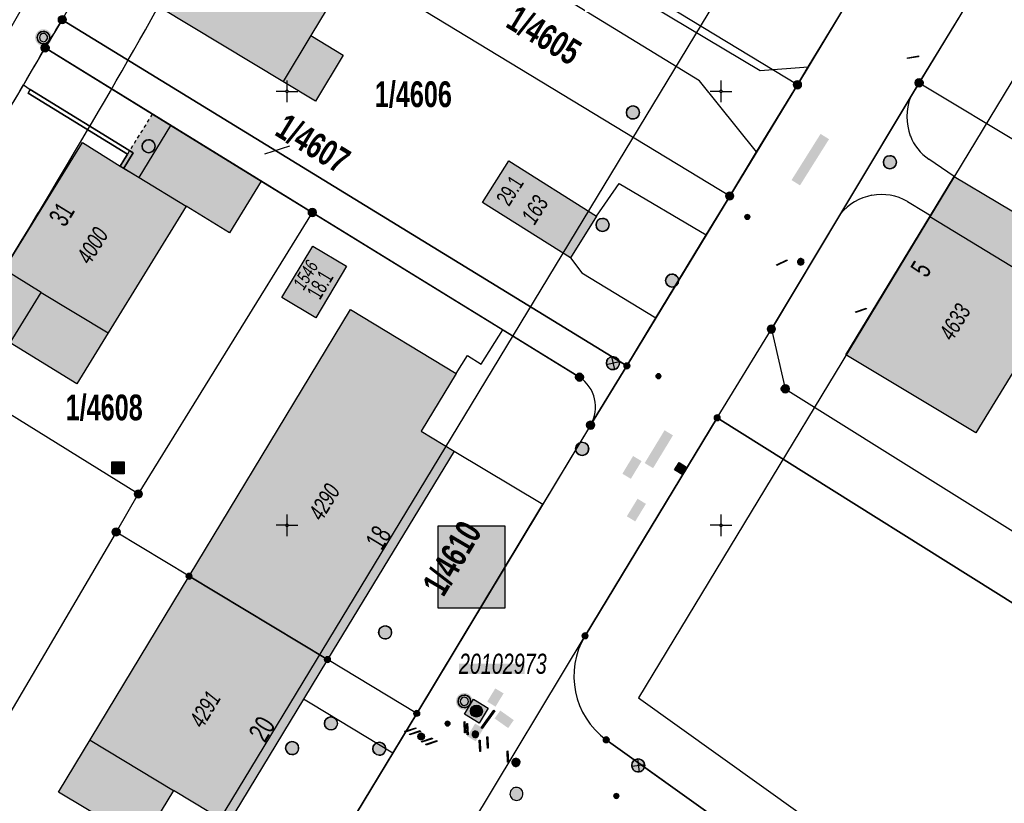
# Model space of a CAD drawing. Header units: metres. Extents: x 2695560 to 2696939, y 1260491 to 1262050.
# Tile 850 of 1005: x 2696136 to 2696192, y 1261609 to 1261654. Entities that reach past the tile are written whole.
import ezdxf

# ---------------------------------------------------------------- set-up
doc = ezdxf.new("R2010")
doc.units = ezdxf.units.M
doc.linetypes.add('AUSGEZOGEN', pattern=[0])
doc.linetypes.add('VERDECKT2_S2', pattern=[0.36, 0.2, -0.16])
for name, color, linetype in [('XR$1$AV_Flächen (EO)', 7, 'AUSGEZOGEN'), ('XR$1$AV_Gebäudeflächen (BB)', 7, 'AUSGEZOGEN'), ('XR$1$AV_Gebäudeflächen (EO)', 7, 'AUSGEZOGEN'), ('XR$1$AV_Grenzpunkte', 7, 'AUSGEZOGEN'), ('XR$1$AV_Grundstück-Nr.', 7, 'AUSGEZOGEN'), ('XR$1$AV_Haus-Nr.', 7, 'AUSGEZOGEN'), ('XR$1$AV_Hinweislinien', 7, 'AUSGEZOGEN'), ('XR$1$AV_Koordinatennetzpunkte', 7, 'AUSGEZOGEN'), ('XR$1$AV_Lagefixpunkt-Nr.', 7, 'AUSGEZOGEN'), ('XR$1$AV_Lagefixpunkte', 7, 'AUSGEZOGEN'), ('XR$1$AV_Linien (BB)', 7, 'AUSGEZOGEN'), ('XR$1$AV_Linien (EO)', 7, 'AUSGEZOGEN'), ('XR$1$AV_Versicherung-Nr.', 7, 'AUSGEZOGEN'), ('XR$1$AW_LK_Einlaufschacht alt', 24, 'AUSGEZOGEN'), ('XR$1$AW_LK_Schachtdeckel', 24, 'AUSGEZOGEN'), ('XR$1$AW_LK_Zwischenpunkt', 24, 'AUSGEZOGEN'), ('XR$1$EW_LK_Knoten', 1, 'AUSGEZOGEN'), ('XR$1$GA_LK_Absperrarmatur', 32, 'AUSGEZOGEN'), ('XR$1$GA_LK_Rohrleitungsteil', 32, 'AUSGEZOGEN'), ('XR$1$Liegenschaftsgrenzen', 7, 'AUSGEZOGEN'), ('XR$1$PFAV', 255, 'AUSGEZOGEN'), ('XR$1$PFAW', 255, 'AUSGEZOGEN'), ('XR$1$PFEW', 255, 'AUSGEZOGEN'), ('XR$1$PFGA', 255, 'AUSGEZOGEN'), ('XR$1$PFWA', 255, 'AUSGEZOGEN'), ('XR$1$PFWFM', 255, 'AUSGEZOGEN'), ('XR$1$RAEW', 8, 'AUSGEZOGEN'), ('XR$1$RP_Abstandslinie', 7, 'AUSGEZOGEN'), ('XR$1$TV_LK_KNOTEN', 92, 'AUSGEZOGEN'), ('XR$1$WA_LK_Absperrarmatur', 171, 'AUSGEZOGEN'), ('XR$1$WA_LK_Hydrant', 171, 'AUSGEZOGEN'), ('XR$1$WA_LK_Rohrleitungsteil', 171, 'AUSGEZOGEN')]:
    doc.layers.add(name, color=color, linetype=linetype)
doc.styles.add('ARIAL', font='arial.ttf')

# ---------------------------------------------------------------- blocks, each defined once
blk = doc.blocks.new('COMPLEXOBJECT_62')
at = {"layer": 'XR$1$AV_Linien (BB)', "color": 7, "linetype": 'AUSGEZOGEN', "transparency": 33554687}
blk.add_lwpolyline([(6185.75, 11643.651), (6186.762, 11643.043), (6187.074, 11642.854)], dxfattribs=at)
for centre, radius, start, end in [((6184.234, 11641.019), 3.039, 100.2355, 140.5374), ((6184.232, 11641.019), 3.038, 60.0372, 100.2076)]:
    blk.add_arc(centre, radius, start, end, dxfattribs=at)
blk = doc.blocks.new('COMPLEXOBJECT_293')
at = {"layer": 'XR$1$AV_Linien (BB)', "color": 7, "linetype": 'AUSGEZOGEN', "transparency": 33554687}
blk.add_line((6162.426, 11636.257), (6166.85, 11633.53), dxfattribs=at)
blk.add_arc((6165.724, 11631.815), 2.052, 329.3845, 56.726, dxfattribs=at)
blk = doc.blocks.new('COMPLEXOBJECT_295')
at = {"layer": 'XR$1$AV_Linien (BB)', "color": 7, "linetype": 'AUSGEZOGEN', "transparency": 33554687}
blk.add_line((6188.433, 11645.091), (6186.965, 11646.087), dxfattribs=at)
for centre, radius, start, end in [((6188.84, 11648.54), 3.135, 159.0636, 200.6273), ((6188.645, 11648.497), 2.937, 201.188, 235.119)]:
    blk.add_arc(centre, radius, start, end, dxfattribs=at)
blk = doc.blocks.new('COMPLEXOBJECT_297')
at = {"layer": 'XR$1$AV_Linien (BB)', "color": 7, "linetype": 'AUSGEZOGEN', "transparency": 33554687}
for centre, radius, start, end in [((5792.46, 11848.139), 395.467, 332.24281, 333.33271), ((5788.841, 11852.063), 400.501, 331.08066, 331.9871), ((5817.168, 11832.618), 366.318, 330.84009, 331.6003)]:
    blk.add_arc(centre, radius, start, end, dxfattribs=at)
blk = doc.blocks.new('COMPLEXOBJECT_319')
at = {"layer": 'XR$1$AV_Linien (BB)', "color": 7, "linetype": 'AUSGEZOGEN', "transparency": 33554687}
for centre, radius, start, end in [((5797.246, 11847.549), 390.946, 328.85174, 329.71045), ((5800.881, 11846.143), 387.108, 327.16954, 328.75151), ((5784.352, 11853.251), 404.862, 327.25053, 327.59247)]:
    blk.add_arc(centre, radius, start, end, dxfattribs=at)
blk = doc.blocks.new('COMPLEXOBJECT_379')
at = {"layer": 'XR$1$AV_Linien (BB)', "color": 7, "linetype": 'AUSGEZOGEN', "transparency": 33554687}
blk.add_line((6108.583, 11624.613), (6108.66, 11624.72), dxfattribs=at)
for centre, radius, start, end in [((6185.872, 11652.314), 51.917, 149.1073, 153.6718), ((5802.087, 11845.089), 377.564, 331.59987, 333.28256), ((5795.525, 11850.966), 386.137, 330.74466, 331.29593), ((5804.95, 11842.22), 373.652, 329.65172, 331.20852), ((5807.713, 11845.274), 372.832, 328.31969, 329.0321), ((5804.21, 11843.212), 374.748, 326.60356, 328.86924), ((5801.045, 11846.92), 379.434, 325.42912, 326.39911), ((5803.387, 11843.102), 375.343, 324.42133, 325.70617)]:
    blk.add_arc(centre, radius, start, end, dxfattribs=at)
blk = doc.blocks.new('COMPLEXOBJECT_563')
at = {"layer": 'XR$1$AV_Linien (BB)', "color": 7, "linetype": 'AUSGEZOGEN', "transparency": 33554687}
blk.add_arc((5836.612, 11823.279), 342.446, 323.84843, 330.57121, dxfattribs=at)
blk = doc.blocks.new('COMPLEXOBJECT_709')
at = {"layer": 'XR$1$AV_Linien (BB)', "color": 7, "linetype": 'AUSGEZOGEN', "transparency": 33554687}
blk.add_line((6184.598, 11601.041), (6168.39, 11612.64), dxfattribs=at)
blk.add_arc((6171.081, 11616.307), 4.549, 149.2977, 233.7266, dxfattribs=at)
blk = doc.blocks.new('COMPLEXOBJECT_1182')
at = {"layer": 'XR$1$Liegenschaftsgrenzen', "color": 7, "linetype": 'AUSGEZOGEN', "transparency": 33554687}
for centre, radius, start, end in [((5788.841, 11852.063), 400.501, 331.08066, 331.9871), ((5817.168, 11832.618), 366.318, 330.84009, 331.6003)]:
    blk.add_arc(centre, radius, start, end, dxfattribs=at)
blk = doc.blocks.new('COMPLEXOBJECT_1183')
at = {"layer": 'XR$1$Liegenschaftsgrenzen', "color": 7, "linetype": 'AUSGEZOGEN', "transparency": 33554687}
blk.add_line((6166.85, 11633.53), (6151.46, 11643.02), dxfattribs=at)
blk.add_arc((6165.724, 11631.815), 2.052, 329.3845, 56.726, dxfattribs=at)
blk = doc.blocks.new('COMPLEXOBJECT_1184')
at = {"layer": 'XR$1$Liegenschaftsgrenzen', "color": 7, "linetype": 'AUSGEZOGEN', "transparency": 33554687}
for centre, radius, start, end in [((5800.787, 11845.662), 386.94, 328.81954, 330.05427), ((5800.881, 11846.143), 387.108, 327.16954, 328.75151)]:
    blk.add_arc(centre, radius, start, end, dxfattribs=at)
blk = doc.blocks.new('COMPLEXOBJECT_1195')
at = {"layer": 'XR$1$Liegenschaftsgrenzen', "color": 7, "linetype": 'AUSGEZOGEN', "transparency": 33554687}
blk.add_lwpolyline([(6168.39, 11612.64), (6198.35, 11591.2), (6225.281, 11571.95)], dxfattribs=at)
blk.add_arc((6171.081, 11616.307), 4.549, 149.2977, 233.7266, dxfattribs=at)
blk = doc.blocks.new('BWAV1')
at = {"layer": 'XR$1$PFAV', "transparency": 33554687}
blk.add_hatch(color=7, dxfattribs=at).paths.add_polyline_path([(0.67, 0), (0.656, 0.135), (0.616, 0.264), (0.55, 0.383), (0.462, 0.486), (0.354, 0.569), (0.233, 0.628), (0.101, 0.662), (-0.034, 0.669), (-0.168, 0.649), (-0.295, 0.602), (-0.41, 0.53), (-0.508, 0.436), (-0.586, 0.325), (-0.639, 0.201), (-0.667, 0.068), (-0.667, -0.068), (-0.639, -0.201), (-0.586, -0.325), (-0.508, -0.436), (-0.41, -0.53), (-0.295, -0.602), (-0.168, -0.649), (-0.034, -0.669), (0.101, -0.662), (0.233, -0.628), (0.354, -0.569), (0.462, -0.486), (0.55, -0.383), (0.616, -0.264), (0.656, -0.135)])
at = {"color": 7, "transparency": 33554687}
for radius, start, end in [(0.5, 91.19481, 268.80519), (0.326, 91.19481, 268.80519), (0.5, 268.80519, 91.19481), (0.326, 268.80519, 91.19481)]:
    blk.add_arc((0, 0), radius, start, end, dxfattribs=at)
at = {"layer": 'XR$1$PFAV', "transparency": 33554687}
blk.add_circle((0, 0), 0.5, dxfattribs=at)
blk = doc.blocks.new('BAV15')
at = {"layer": 'XR$1$PFAV', "transparency": 33554687}
blk.add_hatch(color=7, dxfattribs=at).paths.add_polyline_path([(0.5, 0), (0.49, 0.1), (0.46, 0.2), (0.41, 0.29), (0.34, 0.36), (0.26, 0.42), (0.17, 0.47), (0.08, 0.49), (-0.03, 0.5), (-0.13, 0.48), (-0.22, 0.45), (-0.31, 0.4), (-0.38, 0.33), (-0.44, 0.24), (-0.48, 0.15), (-0.5, 0.05), (-0.5, -0.05), (-0.48, -0.15), (-0.44, -0.24), (-0.38, -0.33), (-0.31, -0.4), (-0.22, -0.45), (-0.13, -0.48), (-0.03, -0.5), (0.08, -0.49), (0.17, -0.47), (0.26, -0.42), (0.34, -0.36), (0.41, -0.29), (0.46, -0.2), (0.49, -0.1)])
at = {"color": 7, "transparency": 33554687}
for start, end in [(90, 270), (270, 90)]:
    blk.add_arc((0, 0), 0.5, start, end, dxfattribs=at)
at = {"layer": 'XR$1$PFAV', "transparency": 33554687}
blk.add_circle((0, 0), 0.5, dxfattribs=at)
blk = doc.blocks.new('BAV2041')
at = {"color": 7, "transparency": 33554687}
for p, q in [((0, 0.5), (0, 0.05)), ((-0.05, 0), (-0.5, 0)), ((0.05, 0), (0.5, 0)), ((0, -0.05), (0, -0.5))]:
    blk.add_line(p, q, dxfattribs=at)
blk.add_circle((0, 0), 0.05, dxfattribs=at)
for start, end in [(90, 270), (270, 90)]:
    blk.add_arc((0, 0), 0.05, start, end, dxfattribs=at)
blk = doc.blocks.new('COMPLEXOBJECT_1448')
at = {"layer": 'XR$1$RP_Abstandslinie', "color": 7, "linetype": 'AUSGEZOGEN', "transparency": 33554687}
blk.add_lwpolyline([(6055.28, 11545.26), (6088.03, 11519.72), (6093.24, 11520.65), (6115.19, 11556.9), (6139, 11596.26), (6160.24, 11631.33), (6176.29, 11657.85), (6191.31, 11682.66), (6188.98, 11688.6)], dxfattribs=at)
for centre, radius, start, end in [((5803.539, 11844.254), 388.357, 328.78716, 331.99143), ((5803.545, 11844.044), 388.243, 324.29479, 328.8131)]:
    blk.add_arc(centre, radius, start, end, dxfattribs=at)
blk = doc.blocks.new('BAW2089')
at = {"layer": 'XR$1$PFAW', "transparency": 33554687}
blk.add_hatch(color=7, dxfattribs=at).paths.add_polyline_path([(-0.5, 0.5), (-0.5, -0.5), (0.5, -0.5), (0.5, 0.5)])
at = {"transparency": 33554687}
blk.add_lwpolyline([(-0.5, 0.5), (0.5, 0.5), (0.5, -0.5), (-0.5, -0.5), (-0.5, 0.5)], close=True, dxfattribs=at)
at = {"layer": 'XR$1$PFAW', "transparency": 33554687}
blk.add_lwpolyline([(-0.5, 0.5), (0.5, 0.5), (0.5, -0.5), (-0.5, -0.5), (-0.5, 0.5)], close=True, dxfattribs=at)
blk = doc.blocks.new('BAW2092')
at = {"true_color": 0x000000, "transparency": 33554687}
blk.add_hatch(color=18, dxfattribs=at).paths.add_polyline_path([(-0.03, 0.5), (-0.03, -0.5), (0.03, -0.5), (0.03, 0.5)])
at = {"transparency": 33554687}
blk.add_lwpolyline([(-0.03, 0.5), (0.03, 0.5), (0.03, -0.5), (-0.03, -0.5), (-0.03, 0.5)], close=True, dxfattribs=at)
blk = doc.blocks.new('BAW2087')
at = {"lineweight": 25, "true_color": 0x000000, "transparency": 33554687}
h = blk.add_hatch(color=18, dxfattribs=at)
h.paths.add_polyline_path([(-0.5, 0.5), (-0.5, -0.5), (0.5, -0.5), (0.5, 0.5)])
h.paths.add_polyline_path([(0.337, -0.069), (0.316, -0.136), (0.282, -0.196), (0.237, -0.249), (0.182, -0.292), (0.119, -0.322), (0.052, -0.34), (-0.017, -0.343), (-0.086, -0.333), (-0.151, -0.309), (-0.21, -0.272), (-0.261, -0.224), (-0.301, -0.167), (-0.328, -0.103), (-0.342, -0.035), (-0.342, 0.035), (-0.328, 0.103), (-0.301, 0.167), (-0.261, 0.224), (-0.21, 0.272), (-0.151, 0.309), (-0.086, 0.333), (-0.017, 0.343), (0.052, 0.34), (0.119, 0.322), (0.182, 0.292), (0.237, 0.249), (0.282, 0.196), (0.316, 0.136), (0.337, 0.069), (0.344, 0)], flags=16)
at = {"layer": 'XR$1$PFAW', "lineweight": 25, "transparency": 33554687}
blk.add_hatch(color=7, dxfattribs=at).paths.add_polyline_path([(0.344, 0), (0.337, 0.069), (0.316, 0.136), (0.282, 0.196), (0.237, 0.249), (0.182, 0.292), (0.119, 0.322), (0.052, 0.34), (-0.017, 0.343), (-0.086, 0.333), (-0.151, 0.309), (-0.21, 0.272), (-0.261, 0.224), (-0.301, 0.167), (-0.328, 0.103), (-0.342, 0.035), (-0.342, -0.035), (-0.328, -0.103), (-0.301, -0.167), (-0.261, -0.224), (-0.21, -0.272), (-0.151, -0.309), (-0.086, -0.333), (-0.017, -0.343), (0.052, -0.34), (0.119, -0.322), (0.182, -0.292), (0.237, -0.249), (0.282, -0.196), (0.316, -0.136), (0.337, -0.069)])
at = {"lineweight": 25, "transparency": 33554687}
for p, q in [((-0.5, 0.5, 0.993), (0.5, 0.5, 0.993)), ((-0.5, -0.5, 0.993), (-0.5, 0.5, 0.993)), ((0.5, 0.5, 0.993), (0.5, -0.5, 0.993)), ((0.5, -0.5, 0.993), (-0.5, -0.5, 0.993))]:
    blk.add_line(p, q, dxfattribs=at)
blk.add_circle((0, 0), 0.344, dxfattribs=at)
at = {"layer": 'XR$1$PFAW', "lineweight": 25, "transparency": 33554687}
blk.add_line((-0.5, 0.5), (0.5, 0.5), dxfattribs=at)
at = {"layer": 'XR$1$PFAW', "color": 31, "lineweight": 25, "transparency": 33554687}
for p, q in [((-0.5, -0.5), (-0.5, 0.5)), ((0.5, 0.5), (0.5, -0.5)), ((0.5, -0.5), (-0.5, -0.5))]:
    blk.add_line(p, q, dxfattribs=at)
at = {"layer": 'XR$1$PFAW', "lineweight": 25, "transparency": 33554687}
blk.add_circle((0, 0), 0.344, dxfattribs=at)
blk = doc.blocks.new('BAW2082')
at = {"layer": 'XR$1$PFAW', "transparency": 33554687}
blk.add_hatch(color=7, dxfattribs=at).paths.add_polyline_path([(0.509, -0.003), (0.499, 0.098), (0.469, 0.194), (0.42, 0.283), (0.354, 0.359), (0.274, 0.421), (0.183, 0.466), (0.085, 0.491), (-0.016, 0.496), (-0.116, 0.481), (-0.211, 0.446), (-0.297, 0.392), (-0.37, 0.323), (-0.428, 0.24), (-0.468, 0.147), (-0.488, 0.047), (-0.488, -0.054), (-0.468, -0.153), (-0.428, -0.246), (-0.37, -0.329), (-0.297, -0.398), (-0.211, -0.452), (-0.116, -0.487), (-0.016, -0.502), (0.085, -0.497), (0.183, -0.472), (0.274, -0.427), (0.354, -0.366), (0.42, -0.289), (0.469, -0.2), (0.499, -0.104)])
at = {"transparency": 33554687}
for start, end in [(91.19481, 268.80519), (268.80519, 91.19481)]:
    blk.add_arc((0.01, 0), 0.5, start, end, dxfattribs=at)
at = {"layer": 'XR$1$PFAW', "transparency": 33554687}
blk.add_circle((0.009, -0.003), 0.5, dxfattribs=at)
blk = doc.blocks.new('BAW2088')
at = {"layer": 'XR$1$PFAW', "transparency": 33554687}
blk.add_hatch(color=253, dxfattribs=at).paths.add_polyline_path([(0.51, 0), (0.5, 0.101), (0.47, 0.197), (0.421, 0.286), (0.355, 0.362), (0.275, 0.424), (0.184, 0.469), (0.086, 0.494), (-0.015, 0.499), (-0.115, 0.484), (-0.21, 0.449), (-0.296, 0.395), (-0.369, 0.326), (-0.427, 0.243), (-0.467, 0.15), (-0.487, 0.051), (-0.487, -0.051), (-0.467, -0.15), (-0.427, -0.243), (-0.369, -0.326), (-0.296, -0.395), (-0.21, -0.449), (-0.115, -0.484), (-0.015, -0.499), (0.086, -0.494), (0.184, -0.469), (0.275, -0.424), (0.355, -0.362), (0.421, -0.286), (0.47, -0.197), (0.5, -0.101)])
at = {"transparency": 33554687}
for start, end in [(91.19481, 268.80519), (268.80519, 91.19481)]:
    blk.add_arc((0.01, 0), 0.5, start, end, dxfattribs=at)
at = {"layer": 'XR$1$PFAW', "transparency": 33554687}
blk.add_circle((0.01, 0), 0.5, dxfattribs=at)
blk = doc.blocks.new('BWA2013')
at = {"true_color": 0x000000, "transparency": 33554687}
blk.add_hatch(color=18, dxfattribs=at).paths.add_polyline_path([(-0.291, -0.409), (0.352, 0.357), (0.291, 0.409), (-0.352, -0.357)])
at = {"transparency": 33554687}
blk.add_lwpolyline([(-0.291, -0.409), (-0.352, -0.357), (0.291, 0.409), (0.352, 0.357), (-0.291, -0.409)], close=True, dxfattribs=at)
blk = doc.blocks.new('BWA957')
at = {"true_color": 0x000000, "transparency": 33554687}
blk.add_hatch(color=18, dxfattribs=at).paths.add_polyline_path([(0.5, 0), (0.49, 0.101), (0.459, 0.197), (0.41, 0.286), (0.344, 0.362), (0.264, 0.424), (0.174, 0.469), (0.076, 0.494), (-0.025, 0.499), (-0.125, 0.484), (-0.22, 0.449), (-0.306, 0.395), (-0.379, 0.326), (-0.437, 0.243), (-0.477, 0.15), (-0.497, 0.051), (-0.497, -0.051), (-0.477, -0.15), (-0.437, -0.243), (-0.379, -0.326), (-0.306, -0.395), (-0.22, -0.449), (-0.125, -0.484), (-0.025, -0.499), (0.076, -0.494), (0.174, -0.469), (0.264, -0.424), (0.344, -0.362), (0.41, -0.286), (0.459, -0.197), (0.49, -0.101)])
at = {"transparency": 33554687}
for start, end in [(90, 180), (180, 270), (0, 90), (270, 0)]:
    blk.add_arc((0, 0), 0.5, start, end, dxfattribs=at)
blk = doc.blocks.new('BWA965')
at = {"layer": 'XR$1$PFWA', "transparency": 33554687}
blk.add_hatch(color=7, dxfattribs=at).paths.add_polyline_path([(0, 0.5), (-0.05, 0.5), (-0.1, 0.49), (-0.15, 0.48), (-0.2, 0.46), (-0.24, 0.44), (-0.29, 0.41), (-0.33, 0.38), (-0.36, 0.34), (-0.4, 0.31), (-0.42, 0.26), (-0.45, 0.22), (-0.47, 0.17), (-0.48, 0.13), (-0.49, 0.08), (-0.5, 0.03), (-0.5, -0.03), (-0.49, -0.08), (-0.48, -0.13), (-0.47, -0.17), (-0.45, -0.22), (-0.42, -0.26), (-0.4, -0.31), (-0.36, -0.34), (-0.33, -0.38), (-0.29, -0.41), (-0.24, -0.44), (-0.2, -0.46), (-0.15, -0.48), (-0.1, -0.49), (-0.05, -0.5), (0, -0.5), (0.05, -0.5), (0.1, -0.49), (0.15, -0.48), (0.2, -0.46), (0.24, -0.44), (0.29, -0.41), (0.33, -0.38), (0.36, -0.34), (0.4, -0.31), (0.42, -0.26), (0.45, -0.22), (0.47, -0.17), (0.48, -0.13), (0.49, -0.08), (0.5, -0.03), (0.5, 0.03), (0.49, 0.08), (0.48, 0.13), (0.47, 0.17), (0.45, 0.22), (0.42, 0.26), (0.4, 0.31), (0.36, 0.34), (0.33, 0.38), (0.29, 0.41), (0.24, 0.44), (0.2, 0.46), (0.15, 0.48), (0.1, 0.49), (0.05, 0.5)])
at = {"transparency": 33554687}
blk.add_line((0, 0.5), (0, -0.5), dxfattribs=at)
for start, end in [(90, 270), (270, 90)]:
    blk.add_arc((0, 0), 0.5, start, end, dxfattribs=at)
blk = doc.blocks.new('BGA2013')
at = {"transparency": 33554687}
blk.add_hatch(color=36, dxfattribs=at).paths.add_polyline_path([(-0.291, -0.409), (0.352, 0.357), (0.291, 0.409), (-0.352, -0.357)])
at = {"color": 32, "transparency": 33554687}
blk.add_lwpolyline([(-0.291, -0.409), (-0.352, -0.357), (0.291, 0.409), (0.352, 0.357), (-0.291, -0.409)], close=True, dxfattribs=at)
blk = doc.blocks.new('BGA965')
at = {"layer": 'XR$1$PFGA', "transparency": 33554687}
blk.add_hatch(color=7, dxfattribs=at).paths.add_polyline_path([(0.5, 0), (0.49, 0.1), (0.46, 0.2), (0.41, 0.29), (0.34, 0.36), (0.26, 0.42), (0.17, 0.47), (0.08, 0.49), (-0.03, 0.5), (-0.13, 0.48), (-0.22, 0.45), (-0.31, 0.4), (-0.38, 0.33), (-0.44, 0.24), (-0.48, 0.15), (-0.5, 0.05), (-0.5, -0.05), (-0.48, -0.15), (-0.44, -0.24), (-0.38, -0.33), (-0.31, -0.4), (-0.22, -0.45), (-0.13, -0.48), (-0.03, -0.5), (0.08, -0.49), (0.17, -0.47), (0.26, -0.42), (0.34, -0.36), (0.41, -0.29), (0.46, -0.2), (0.49, -0.1)])
at = {"color": 32, "transparency": 33554687}
blk.add_line((0, 0.5), (0, -0.5), dxfattribs=at)
for start, end in [(90, 270), (270, 90)]:
    blk.add_arc((0, 0), 0.5, start, end, dxfattribs=at)
at = {"layer": 'XR$1$PFGA', "transparency": 33554687}
blk.add_circle((0, 0), 0.5, dxfattribs=at)
blk = doc.blocks.new('BEWLP2549_S')
at = {"layer": 'XR$1$PFEW', "transparency": 33554687}
blk.add_hatch(color=7, dxfattribs=at).paths.add_polyline_path([(0.5, 0), (0.49, 0.101), (0.459, 0.197), (0.41, 0.286), (0.344, 0.362), (0.264, 0.424), (0.174, 0.469), (0.076, 0.494), (-0.025, 0.499), (-0.125, 0.484), (-0.22, 0.449), (-0.306, 0.395), (-0.379, 0.326), (-0.437, 0.243), (-0.477, 0.15), (-0.497, 0.051), (-0.497, -0.051), (-0.477, -0.15), (-0.437, -0.243), (-0.379, -0.326), (-0.306, -0.395), (-0.22, -0.449), (-0.125, -0.484), (-0.025, -0.499), (0.076, -0.494), (0.174, -0.469), (0.264, -0.424), (0.344, -0.362), (0.41, -0.286), (0.459, -0.197), (0.49, -0.101)])
at = {"color": 1, "transparency": 33554687}
for p, q in [((0.354, -0.354), (-0.354, 0.354)), ((-0.354, -0.354), (0.354, 0.354))]:
    blk.add_line(p, q, dxfattribs=at)
for start, end in [(91.38095, 268.61905), (268.61905, 91.38095)]:
    blk.add_arc((0, 0), 0.5, start, end, dxfattribs=at)
at = {"layer": 'XR$1$PFEW', "transparency": 33554687}
blk.add_circle((0, 0), 0.5, dxfattribs=at)
blk = doc.blocks.new('BEW957')
at = {"layer": 'XR$1$RAEW', "transparency": 33554687}
blk.add_hatch(color=1, dxfattribs=at).paths.add_polyline_path([(-0.5, 0), (-0.5, -0.05), (-0.49, -0.1), (-0.48, -0.15), (-0.46, -0.2), (-0.44, -0.24), (-0.41, -0.29), (-0.38, -0.33), (-0.34, -0.36), (-0.31, -0.4), (-0.26, -0.42), (-0.22, -0.45), (-0.17, -0.47), (-0.13, -0.48), (-0.08, -0.49), (-0.03, -0.5), (0.03, -0.5), (0.08, -0.49), (0.13, -0.48), (0.17, -0.47), (0.22, -0.45), (0.26, -0.42), (0.31, -0.4), (0.34, -0.36), (0.38, -0.33), (0.41, -0.29), (0.44, -0.24), (0.46, -0.2), (0.48, -0.15), (0.49, -0.1), (0.5, -0.05), (0.5, 0), (0.5, 0.05), (0.49, 0.1), (0.48, 0.15), (0.46, 0.2), (0.44, 0.24), (0.41, 0.29), (0.38, 0.33), (0.34, 0.36), (0.31, 0.4), (0.26, 0.42), (0.22, 0.45), (0.17, 0.47), (0.13, 0.48), (0.08, 0.49), (0.03, 0.5), (-0.03, 0.5), (-0.08, 0.49), (-0.13, 0.48), (-0.17, 0.47), (-0.22, 0.45), (-0.26, 0.42), (-0.31, 0.4), (-0.34, 0.36), (-0.38, 0.33), (-0.41, 0.29), (-0.44, 0.24), (-0.46, 0.2), (-0.48, 0.15), (-0.49, 0.1), (-0.5, 0.05)])
at = {"color": 1, "transparency": 33554687}
for start, end in [(90, 180), (180, 270), (0, 90), (270, 0)]:
    blk.add_arc((0, 0), 0.5, start, end, dxfattribs=at)
at = {"layer": 'XR$1$RAEW', "color": 1, "transparency": 33554687}
blk.add_circle((0, 0), 0.5, dxfattribs=at)
blk = doc.blocks.new('BTV1')
at = {"layer": 'XR$1$PFWFM', "transparency": 33554687}
blk.add_hatch(color=7, dxfattribs=at).paths.add_polyline_path([(-0.5, 0.5), (-0.5, -0.5), (0.5, -0.5), (0.5, 0.5)])
at = {"color": 92, "transparency": 33554687}
for p, q in [((-0.219, 0.321), (-0.219, -0.298)), ((-0.208, -0.05), (0.23, 0.31)), ((-0.159, 0.001), (0.192, -0.283))]:
    blk.add_line(p, q, dxfattribs=at)
blk.add_polyline3d([(-0.5, 0.5, 0.993), (0.5, 0.5, 0.993), (0.5, -0.5, 0.993), (-0.5, -0.5, 0.993)], close=True, dxfattribs=at)

msp = doc.modelspace()

# ---------------------------------------------------------------- hatches: boundary and pattern name
at = {"transparency": 33554687}
for points in [[(2696180.033, 1261644.698), (2696180.52, 1261644.392), (2696182.193, 1261647.054), (2696181.706, 1261647.36)], [(2696171.575, 1261628.392), (2696172.059, 1261628.098), (2696173.205, 1261629.988), (2696172.721, 1261630.282)], [(2696170.291, 1261627.777), (2696170.779, 1261627.483), (2696171.395, 1261628.505), (2696170.907, 1261628.799)], [(2696170.547, 1261625.324), (2696171.031, 1261625.03), (2696171.647, 1261626.042), (2696171.163, 1261626.336)], [(2696159.682, 1261624.775), (2696159.682, 1261620.027), (2696163.526, 1261620.027), (2696163.526, 1261624.775)], [(2696160.875, 1261616.834), (2696160.875, 1261616.231), (2696164.664, 1261616.231), (2696164.664, 1261616.834)], [(2696162.507, 1261614.646), (2696162.986, 1261614.357), (2696163.448, 1261615.12), (2696162.969, 1261615.41)], [(2696163.257, 1261614.133), (2696162.932, 1261613.678), (2696163.711, 1261613.123), (2696164.035, 1261613.578)], [(2696161.364, 1261612.648), (2696161.843, 1261612.359), (2696162.285, 1261613.093), (2696161.806, 1261613.382)]]:
    msp.add_hatch(color=7, dxfattribs=at).paths.add_polyline_path(points)
at = {"layer": 'XR$1$AV_Gebäudeflächen (BB)', "true_color": 0xd2d2d2, "transparency": 33554687}
for points in [[(2696154.72, 1261656.985), (2696147.57, 1261661.285), (2696143.6, 1261654.69), (2696152.618, 1261649.251), (2696154.206, 1261651.898), (2696152.337, 1261653.022)], [(2696144.285, 1261647.842), (2696142.46, 1261644.843), (2696141.578, 1261645.379), (2696141.368, 1261645.507), (2696139.201, 1261646.868), (2696134.688, 1261639.539), (2696136.819, 1261638.227), (2696135.033, 1261635.328), (2696138.868, 1261632.966), (2696140.669, 1261635.891), (2696145.167, 1261643.196), (2696147.659, 1261641.66), (2696149.491, 1261644.633)], [(2696167.304, 1261640.209), (2696168.801, 1261642.612), (2696163.743, 1261645.807), (2696162.231, 1261643.414)], [(2696189.403, 1261644.901), (2696188.044, 1261642.664), (2696183.157, 1261634.62), (2696190.656, 1261630.131), (2696196.939, 1261640.418)], [(2696152.628, 1261636.757), (2696154.402, 1261639.728), (2696152.468, 1261640.897), (2696150.677, 1261637.937)], [(2696160.724, 1261633.555), (2696154.628, 1261637.242), (2696145.33, 1261621.87), (2696153.3, 1261617.07), (2696160.592, 1261629.079), (2696158.704, 1261630.224)], [(2696153.3, 1261617.07), (2696145.33, 1261621.87), (2696137.819, 1261609.428), (2696142.627, 1261606.548), (2696144.434, 1261609.527), (2696147.577, 1261607.621), (2696151.921, 1261614.792)]]:
    msp.add_hatch(color=254, dxfattribs=at).paths.add_polyline_path(points)
at = {"layer": 'XR$1$AV_Gebäudeflächen (EO)', "true_color": 0xebebeb, "transparency": 33554687}
for points in [[(2696142.46, 1261644.843), (2696144.285, 1261647.842), (2696143.212, 1261648.503), (2696141.368, 1261645.507)], [(2696132.903, 1261636.639), (2696135.033, 1261635.328), (2696136.819, 1261638.227), (2696134.688, 1261639.539)]]:
    msp.add_hatch(color=7, dxfattribs=at).paths.add_polyline_path(points)

# ---------------------------------------------------------------- linework, layer by layer
at = {"color": 24, "lineweight": -3, "transparency": 33554687}
msp.add_lwpolyline([(2696159.682, 1261624.775), (2696163.526, 1261624.775), (2696163.526, 1261620.027), (2696159.682, 1261620.027), (2696159.682, 1261624.775)], close=True, dxfattribs=at)
at = {"layer": 'XR$1$AV_Flächen (EO)', "color": 7, "linetype": 'VERDECKT2_S2', "transparency": 33554687}
msp.add_line((2696143.212, 1261648.503), (2696141.368, 1261645.507), dxfattribs=at)
at = {"layer": 'XR$1$AV_Flächen (EO)', "color": 7, "linetype": 'AUSGEZOGEN', "transparency": 33554687}
msp.add_line((2696141.368, 1261645.507), (2696142.46, 1261644.843), dxfattribs=at)
msp.add_lwpolyline([(2696136.188, 1261649.916), (2696136.062, 1261649.712), (2696141.788, 1261646.187), (2696141.373, 1261645.504), (2696141.578, 1261645.379), (2696142.117, 1261646.267), (2696136.188, 1261649.916)], close=True, dxfattribs=at)
for points in [[(2696142.46, 1261644.843), (2696144.285, 1261647.842), (2696143.212, 1261648.503)], [(2696135.033, 1261635.328), (2696136.819, 1261638.227), (2696134.688, 1261639.539)]]:
    msp.add_lwpolyline(points, dxfattribs=at)
at = {"layer": 'XR$1$AV_Hinweislinien', "color": 7, "linetype": 'AUSGEZOGEN', "transparency": 33554687}
msp.add_line((2696151.121, 1261646.65), (2696149.668, 1261646.19), dxfattribs=at)
at = {"layer": 'XR$1$AV_Linien (BB)', "color": 7, "linetype": 'AUSGEZOGEN', "transparency": 33554687}
for p, q in [((2696138.03, 1261653.94), (2696137.04, 1261652.32)), ((2696138.03, 1261653.94), (2696170.55, 1261633.99)), ((2696137.04, 1261652.32), (2696144.285, 1261647.842)), ((2696186.882, 1261649.47), (2696182.858, 1261642.76)), ((2696144.285, 1261647.842), (2696149.491, 1261644.633)), ((2696188.044, 1261642.664), (2696189.403, 1261644.901)), ((2696168.801, 1261642.612), (2696167.304, 1261640.209)), ((2696182.858, 1261642.76), (2696178.87, 1261636.11)), ((2696172.223, 1261636.756), (2696175.123, 1261641.552)), ((2696170.55, 1261633.99), (2696172.223, 1261636.756)), ((2696168.46, 1261630.58), (2696170.55, 1261633.99)), ((2696168.14, 1261618.44), (2696175.75, 1261631)), ((2696168.46, 1261630.58), (2696165.712, 1261626.02)), ((2696160.592, 1261629.079), (2696153.3, 1261617.07)), ((2696160.592, 1261629.079), (2696165.712, 1261626.02)), ((2696145.33, 1261621.87), (2696153.3, 1261617.07)), ((2696153.3, 1261617.07), (2696151.921, 1261614.792)), ((2696148.562, 1261597.623), (2696157.064, 1261611.678))]:
    msp.add_line(p, q, dxfattribs=at)
for points in [[(2696180.99, 1261651.215), (2696184.25, 1261656.61), (2696189.55, 1261665.38), (2696189.976, 1261666.085)], [(2696195.666, 1261663.933), (2696187.38, 1261650.3), (2696186.882, 1261649.47)], [(2696154.72, 1261656.985), (2696152.337, 1261653.022), (2696154.206, 1261651.898), (2696152.618, 1261649.251), (2696143.6, 1261654.69), (2696147.57, 1261661.285)], [(2696161.744, 1261660.862), (2696164.67, 1261659.115), (2696178.223, 1261651.021), (2696180.99, 1261651.215)], [(2696178.014, 1261646.318), (2696174.728, 1261650.426), (2696161.922, 1261658.275), (2696160.653, 1261659.052)], [(2696178.014, 1261646.318), (2696180.37, 1261650.19), (2696180.99, 1261651.215)], [(2696135.793, 1261650.177), (2696136.188, 1261649.916), (2696142.117, 1261646.267), (2696141.578, 1261645.379)], [(2696141.578, 1261645.379), (2696142.46, 1261644.843), (2696144.285, 1261647.842)], [(2696140.669, 1261635.891), (2696138.868, 1261632.966), (2696135.033, 1261635.328), (2696136.819, 1261638.227), (2696134.688, 1261639.539), (2696139.201, 1261646.868), (2696141.368, 1261645.507), (2696141.578, 1261645.379)], [(2696175.123, 1261641.552), (2696176.47, 1261643.78), (2696178.014, 1261646.318)], [(2696167.304, 1261640.209), (2696162.231, 1261643.414), (2696163.743, 1261645.807), (2696168.801, 1261642.612)], [(2696149.491, 1261644.633), (2696147.659, 1261641.66), (2696145.167, 1261643.196), (2696140.669, 1261635.891)], [(2696149.491, 1261644.633), (2696152.43, 1261642.83), (2696163.396, 1261636.067)], [(2696168.801, 1261642.612), (2696170.11, 1261644.51), (2696175.123, 1261641.552)], [(2696189.403, 1261644.901), (2696196.939, 1261640.418), (2696190.656, 1261630.131), (2696183.157, 1261634.62), (2696188.044, 1261642.664)], [(2696167.304, 1261640.209), (2696167.947, 1261639.35), (2696172.223, 1261636.756)], [(2696145.33, 1261621.87), (2696154.628, 1261637.242), (2696160.724, 1261633.555)], [(2696160.724, 1261633.555), (2696161.362, 1261634.582), (2696162.165, 1261634.087), (2696163.396, 1261636.067)], [(2696178.87, 1261636.11), (2696179.67, 1261632.67), (2696197.91, 1261621.27)], [(2696160.724, 1261633.555), (2696158.704, 1261630.224), (2696160.592, 1261629.079)], [(2696175.75, 1261631), (2696195.66, 1261618.51), (2696216.474, 1261605.52)], [(2696157.064, 1261611.678), (2696158.45, 1261613.97), (2696165.712, 1261626.02)], [(2696142.627, 1261606.548), (2696137.819, 1261609.428), (2696145.33, 1261621.87)], [(2696151.921, 1261614.792), (2696147.577, 1261607.621), (2696144.434, 1261609.527), (2696142.627, 1261606.548)], [(2696157.064, 1261611.678), (2696152.412, 1261614.495), (2696151.921, 1261614.792)]]:
    msp.add_lwpolyline(points, dxfattribs=at)
msp.add_lwpolyline([(2696152.628, 1261636.757), (2696150.677, 1261637.937), (2696152.468, 1261640.897), (2696154.402, 1261639.728), (2696152.628, 1261636.757)], close=True, dxfattribs=at)
msp.add_arc((2695812.573, 1261839.691), 374.683, 329.61554, 329.99468, dxfattribs=at)
at = {"layer": 'XR$1$AV_Linien (EO)', "color": 7, "linetype": 'AUSGEZOGEN', "transparency": 33554687}
for p, q in [((2696152.337, 1261653.022), (2696150.744, 1261650.381)), ((2696142.46, 1261644.843), (2696145.167, 1261643.196)), ((2696195.48, 1261638.028), (2696187.991, 1261642.578)), ((2696136.819, 1261638.227), (2696140.669, 1261635.891)), ((2696139.633, 1261612.433), (2696144.434, 1261609.527))]:
    msp.add_line(p, q, dxfattribs=at)
msp.add_lwpolyline([(2696136.188, 1261649.916), (2696142.117, 1261646.267), (2696141.578, 1261645.379), (2696141.373, 1261645.504), (2696141.788, 1261646.187), (2696136.062, 1261649.712), (2696136.188, 1261649.916)], close=True, dxfattribs=at)
at = {"layer": 'XR$1$Liegenschaftsgrenzen', "color": 7, "linetype": 'AUSGEZOGEN', "transparency": 33554687}
for p, q in [((2696187.38, 1261650.3), (2696197.02, 1261666.16)), ((2696184.25, 1261656.61), (2696180.37, 1261650.19)), ((2696170.55, 1261633.99), (2696138.03, 1261653.94)), ((2696152.43, 1261642.83), (2696137.04, 1261652.32)), ((2696180.37, 1261650.19), (2696176.47, 1261643.78)), ((2696178.87, 1261636.11), (2696187.38, 1261650.3)), ((2696187.38, 1261650.3), (2696207.99, 1261637.88)), ((2696176.47, 1261643.78), (2696170.55, 1261633.99)), ((2696152.43, 1261642.83), (2696142.41, 1261626.61)), ((2696142.41, 1261626.61), (2696127.13, 1261636.08)), ((2696175.75, 1261631), (2696178.87, 1261636.11)), ((2696170.55, 1261633.99), (2696168.46, 1261630.58)), ((2696175.75, 1261631), (2696168.14, 1261618.44)), ((2696168.46, 1261630.58), (2696158.45, 1261613.97)), ((2696142.41, 1261626.61), (2696141.13, 1261624.42)), ((2696141.13, 1261624.42), (2696132.51, 1261609.74)), ((2696160.38, 1261605.55), (2696168.14, 1261618.44)), ((2696158.45, 1261613.97), (2696148.1, 1261596.86))]:
    msp.add_line(p, q, dxfattribs=at)
for points in [[(2696180.37, 1261650.19), (2696162.02, 1261661.32), (2696151.42, 1261667.68), (2696146.83, 1261670.46)], [(2696176.47, 1261643.78), (2696154.72, 1261656.985), (2696147.57, 1261661.285), (2696143.39, 1261663.77)], [(2696178.87, 1261636.11), (2696179.67, 1261632.67), (2696197.91, 1261621.27)], [(2696227.781, 1261616.078), (2696219.76, 1261603.47), (2696195.66, 1261618.51), (2696175.75, 1261631)], [(2696158.45, 1261613.97), (2696153.3, 1261617.07), (2696145.33, 1261621.87), (2696141.13, 1261624.42)]]:
    msp.add_lwpolyline(points, dxfattribs=at)
msp.add_arc((2695857.876, 1261824.033), 327.746, 328.40448, 328.73638, dxfattribs=at)
at = {"layer": 'XR$1$RP_Abstandslinie', "color": 7, "linetype": 'AUSGEZOGEN', "transparency": 33554687}
for points in [[(2696209.87, 1261678.71), (2696190.25, 1261646.29), (2696171.22, 1261614.86)], [(2696171.22, 1261614.86), (2696201.51, 1261593.18), (2696231.18, 1261571.93), (2696261, 1261550.59)]]:
    msp.add_lwpolyline(points, dxfattribs=at)

# ---------------------------------------------------------------- block references
at = {"layer": 'XR$1$AV_Grenzpunkte', "color": 7, "linetype": 'AUSGEZOGEN', "lineweight": -3, "transparency": 33554687}
for p, xscale, yscale in [((2696138.03, 1261653.94), 0.4549999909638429, 0.4549999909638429), ((2696137.04, 1261652.32), 0.4549999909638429, 0.4549999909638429), ((2696180.37, 1261650.19), 0.4549999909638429, 0.4549999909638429), ((2696187.38, 1261650.3), 0.4549999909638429, 0.4549999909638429), ((2696176.47, 1261643.78), 0.4549999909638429, 0.4549999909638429), ((2696152.43, 1261642.83), 0.4549999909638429, 0.4549999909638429), ((2696178.87, 1261636.11), 0.4549999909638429, 0.4549999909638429), ((2696170.55, 1261633.99), 0.3249999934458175, 0.3249999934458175), ((2696167.82, 1261633.34), 0.4549999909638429, 0.4549999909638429), ((2696179.67, 1261632.67), 0.4549999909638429, 0.4549999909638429), ((2696175.75, 1261631), 0.3249999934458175, 0.3249999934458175), ((2696168.46, 1261630.58), 0.4549999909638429, 0.4549999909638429), ((2696142.41, 1261626.61), 0.4549999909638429, 0.4549999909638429), ((2696141.13, 1261624.42), 0.4549999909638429, 0.4549999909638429), ((2696145.33, 1261621.87), 0.3249999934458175, 0.3249999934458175), ((2696168.14, 1261618.44), 0.3249999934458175, 0.3249999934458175), ((2696153.3, 1261617.07), 0.3249999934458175, 0.3249999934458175), ((2696158.45, 1261613.97), 0.3249999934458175, 0.3249999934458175), ((2696169.36, 1261612.45), 0.3249999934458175, 0.3249999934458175)]:
    msp.add_blockref('BAV15', p, dxfattribs=dict(at, xscale=xscale, yscale=yscale))
at = {"layer": 'XR$1$AV_Koordinatennetzpunkte', "color": 7, "linetype": 'AUSGEZOGEN', "lineweight": -3, "transparency": 33554687, "xscale": 1.25, "yscale": 1.25}
for p in [(2696150.97, 1261649.81), (2696175.97, 1261649.81), (2696150.97, 1261624.81), (2696175.97, 1261624.81)]:
    msp.add_blockref('BAV2041', p, dxfattribs=at)
at = {"layer": 'XR$1$AV_Lagefixpunkte', "color": 7, "linetype": 'AUSGEZOGEN', "lineweight": -3, "transparency": 33554687, "xscale": 0.7199999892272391, "yscale": 0.7199999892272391}
for p in [(2696136.944, 1261652.908, 443.067), (2696161.187, 1261614.661, 438.098)]:
    msp.add_blockref('BWAV1', p, dxfattribs=at)
at = {"layer": 'XR$1$AV_Linien (BB)', "color": 7, "linetype": 'AUSGEZOGEN', "lineweight": -3, "transparency": 33554687}
for name in ['COMPLEXOBJECT_379', 'COMPLEXOBJECT_563', 'COMPLEXOBJECT_297', 'COMPLEXOBJECT_319', 'COMPLEXOBJECT_295', 'COMPLEXOBJECT_62', 'COMPLEXOBJECT_293', 'COMPLEXOBJECT_709']:
    msp.add_blockref(name, (2690000.97, 1249999.81), dxfattribs=at)
at = {"layer": 'XR$1$AW_LK_Einlaufschacht alt', "color": 24, "linetype": 'AUSGEZOGEN', "lineweight": -3, "transparency": 33554687, "xscale": 0.5000000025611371, "yscale": 0.5000000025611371, "rotation": 58.78924560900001}
msp.add_blockref('BAW2089', (2696173.641, 1261628.077), dxfattribs=at)
at = {"layer": 'XR$1$AW_LK_Schachtdeckel', "color": 24, "linetype": 'AUSGEZOGEN', "lineweight": -3, "transparency": 33554687}
for name, p, xscale, yscale, rotation in [('BAW2082', (2696170.892, 1261648.599), 0.7499999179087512, 0.7499999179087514, 328.879882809), ('BAW2088', (2696167.975, 1261629.216), 0.7578193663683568, 0.7578193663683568, 239.902000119), ('BAW2082', (2696156.62, 1261618.64), 0.7499999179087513, 0.7499999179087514, 328.319335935), ('BAW2082', (2696153.5, 1261613.39), 0.7499999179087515, 0.7499999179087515, 4.824024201)]:
    msp.add_blockref(name, p, dxfattribs=dict(at, xscale=xscale, yscale=yscale, rotation=rotation))
at = {"layer": 'XR$1$AW_LK_Schachtdeckel', "color": 24, "linetype": 'AUSGEZOGEN', "lineweight": -3, "transparency": 33554687, "xscale": 0.7499999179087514, "yscale": 0.7499999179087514}
for p in [(2696142.996, 1261646.646), (2696185.694, 1261645.729), (2696169.142, 1261642.118), (2696173.144, 1261638.908), (2696151.261, 1261611.971), (2696156.284, 1261611.934)]:
    msp.add_blockref('BAW2082', p, dxfattribs=at)
at = {"layer": 'XR$1$AW_LK_Schachtdeckel', "color": 24, "linetype": 'AUSGEZOGEN', "lineweight": -3, "transparency": 33554687, "rotation": 58.92451477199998}
msp.add_blockref('BAW2087', (2696161.88, 1261614.097), dxfattribs=at)
at = {"layer": 'XR$1$AW_LK_Zwischenpunkt', "color": 24, "linetype": 'AUSGEZOGEN', "lineweight": -3, "transparency": 33554687, "xscale": 1.24999998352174, "yscale": 1.24999998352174, "rotation": 324.459960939}
msp.add_blockref('BAW2092', (2696162.545, 1261613.622), dxfattribs=at)
at = {"layer": 'XR$1$EW_LK_Knoten', "color": 1, "linetype": 'AUSGEZOGEN', "lineweight": -3, "transparency": 33554687, "xscale": 0.2749999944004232, "yscale": 0.2749999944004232}
for p in [(2696177.487, 1261642.578), (2696172.368, 1261633.4), (2696160.222, 1261613.381), (2696169.942, 1261609.21)]:
    msp.add_blockref('BEW957', p, dxfattribs=at)
at = {"layer": 'XR$1$EW_LK_Knoten', "color": 1, "linetype": 'AUSGEZOGEN', "lineweight": -3, "transparency": 33554687}
for p, xscale, yscale, rotation in [((2696169.746, 1261634.152), 0.7499999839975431, 0.7499999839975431, 238.1805), ((2696171.203, 1261610.969), 0.7499999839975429, 0.749999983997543, 232.8129)]:
    msp.add_blockref('BEWLP2549_S', p, dxfattribs=dict(at, xscale=xscale, yscale=yscale, rotation=rotation))
at = {"layer": 'XR$1$GA_LK_Absperrarmatur', "color": 32, "linetype": 'AUSGEZOGEN', "lineweight": -3, "transparency": 33554687, "xscale": 0.3749999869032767, "yscale": 0.3749999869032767, "rotation": 148.4901}
msp.add_blockref('BGA965', (2696158.698, 1261612.637), dxfattribs=at)
at = {"layer": 'XR$1$GA_LK_Rohrleitungsteil', "color": 32, "linetype": 'AUSGEZOGEN', "lineweight": -3, "transparency": 33554687}
for p, xscale, yscale, rotation in [((2696179.472, 1261639.937), 0.6499999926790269, 0.6499999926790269, 155.925), ((2696184.029, 1261637.189), 0.6499999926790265, 0.6499999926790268, 328.9086), ((2696158.084, 1261613.013), 0.649999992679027, 0.6499999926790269, 148.4901), ((2696158.348, 1261612.851), 0.649999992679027, 0.6499999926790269, 148.4901), ((2696159.03, 1261612.433), 0.649999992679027, 0.6499999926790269, 148.4901), ((2696159.294, 1261612.271), 0.649999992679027, 0.6499999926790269, 148.4901), ((2696162.085, 1261612.104), 0.6499999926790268, 0.6499999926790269, 222.3485999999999)]:
    msp.add_blockref('BGA2013', p, dxfattribs=dict(at, xscale=xscale, yscale=yscale, rotation=rotation))
at = {"layer": 'XR$1$Liegenschaftsgrenzen', "color": 7, "linetype": 'AUSGEZOGEN', "lineweight": -3, "transparency": 33554687}
for name in ['COMPLEXOBJECT_1182', 'COMPLEXOBJECT_1184', 'COMPLEXOBJECT_1183', 'COMPLEXOBJECT_1195']:
    msp.add_blockref(name, (2690000.97, 1249999.81), dxfattribs=at)
at = {"layer": 'XR$1$RP_Abstandslinie', "color": 7, "linetype": 'AUSGEZOGEN', "lineweight": -3, "transparency": 33554687}
msp.add_blockref('COMPLEXOBJECT_1448', (2690000.97, 1249999.81), dxfattribs=at)
at = {"layer": 'XR$1$TV_LK_KNOTEN', "color": 92, "linetype": 'AUSGEZOGEN', "lineweight": -3, "transparency": 33554687, "xscale": 0.7000000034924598, "yscale": 0.7000000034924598}
msp.add_blockref('BTV1', (2696141.239, 1261628.118), dxfattribs=at)
at = {"layer": 'XR$1$WA_LK_Absperrarmatur', "color": 171, "linetype": 'AUSGEZOGEN', "lineweight": -3, "transparency": 33554687}
for p, xscale, yscale, rotation in [((2696180.568, 1261639.99), 0.3749999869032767, 0.3749999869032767, 328.662109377), ((2696161.821, 1261612.761), 0.3749999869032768, 0.3749999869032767, 147.804199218), ((2696164.161, 1261611.14), 0.475528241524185, 0.475528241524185, 144.688720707)]:
    msp.add_blockref('BWA965', p, dxfattribs=dict(at, xscale=xscale, yscale=yscale, rotation=rotation))
at = {"layer": 'XR$1$WA_LK_Hydrant', "color": 171, "linetype": 'AUSGEZOGEN', "lineweight": -3, "transparency": 33554687, "xscale": 0.7499999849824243, "yscale": 0.7499999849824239, "rotation": 237.288269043}
msp.add_blockref('BWA957', (2696164.19, 1261609.33), dxfattribs=at)
at = {"layer": 'XR$1$WA_LK_Rohrleitungsteil', "color": 171, "linetype": 'AUSGEZOGEN', "lineweight": -3, "transparency": 33554687}
for p, xscale, yscale, rotation in [((2696187.031, 1261651.775), 0.6499999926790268, 0.6499999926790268, 318.840576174), ((2696161.21, 1261613.166), 0.6499999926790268, 0.6499999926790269, 222.3483299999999), ((2696161.361, 1261613.066), 0.6499999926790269, 0.6499999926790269, 222.3483234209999), ((2696162.528, 1261612.286), 0.6499999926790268, 0.6499999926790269, 222.3483299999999), ((2696163.686, 1261611.476), 0.6499999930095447, 0.6499999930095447, 222.3483299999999)]:
    msp.add_blockref('BWA2013', p, dxfattribs=dict(at, xscale=xscale, yscale=yscale, rotation=rotation))

# ---------------------------------------------------------------- texts
at = {"layer": 'XR$1$AV_Grundstück-Nr.', "color": 7, "transparency": 33554687, "char_height": 1.48491, "attachment_point": 5, "style": 'ARIAL'}
for s, insert, width, rotation in [('\\A1;{\\fArial|i0|b1;\\H1.484908;\\W0.700000;\\C7;1/4605}\\P', (2696165.771, 1261653.033), 4.98214, 328.8474), ('\\A1;{\\fArial|i0|b1;\\H1.484908;\\W0.700000;\\C7;1/4607}\\P', (2696152.463, 1261646.787), 4.98214, 328.4721), ('\\A1;{\\fArial|i0|b1;\\H1.484908;\\W0.700000;\\C7;1/4610}\\P', (2696160.492, 1261622.903), 4.97324, 59.5026)]:
    msp.add_mtext(s, dxfattribs=dict(at, insert=insert, width=width, rotation=rotation))
at = {"layer": 'XR$1$AV_Grundstück-Nr.', "color": 7, "transparency": 33554687, "char_height": 1.48491, "width": 4.98214, "attachment_point": 5, "style": 'ARIAL'}
for s, insert in [('\\A1;{\\fArial|i0|b1;\\H1.484908;\\W0.700000;\\C7;1/4606}\\P', (2696158.25, 1261649.623)), ('\\A1;{\\fArial|i0|b1;\\H1.484908;\\W0.700000;\\C7;1/4608}\\P', (2696140.443, 1261631.576))]:
    msp.add_mtext(s, dxfattribs=dict(at, insert=insert))
at = {"layer": 'XR$1$AV_Haus-Nr.', "color": 7, "transparency": 33554687, "style": 'ARIAL'}
for s, insert, char_height, width, attachment_point, rotation in [('\\W0.66;29.1', (2696163.418, 1261644.338), 0.92968, 2.03566, 2, 57.7179), ('\\W0.64;31', (2696137.498, 1261643.041), 1.1621, 1.59081, 2, 58.3767), ('\\W0.68;5', (2696186.986, 1261639.881), 1.1621, 1.02516, 2, 58.5846), ('\\W0.63;18.1', (2696153.286, 1261638.423), 0.92968, 1.96781, 8, 59.1633), ('\\W0.64;18', (2696156.744, 1261623.789), 1.1621, 1.59081, 8, 58.7331), ('\\W0.70;20', (2696150.036, 1261612.761), 1.1621, 1.68109, 8, 58.7979)]:
    msp.add_mtext(s, dxfattribs=dict(at, insert=insert, char_height=char_height, width=width, attachment_point=attachment_point, rotation=rotation))
at = {"layer": 'XR$1$AV_Lagefixpunkt-Nr.', "color": 7, "transparency": 33554687, "insert": (2696160.875, 1261616.231), "char_height": 1.1621, "width": 5.50234, "attachment_point": 7, "style": 'ARIAL'}
msp.add_mtext('\\A1;{\\fArial|i1|b0;\\H1.162102;\\W0.700000;\\C7;20102973}\\P', dxfattribs=at)
at = {"layer": 'XR$1$AV_Versicherung-Nr.', "color": 7, "transparency": 33554687, "attachment_point": 5, "style": 'ARIAL'}
for s, insert, char_height, width, rotation in [('\\A1;{\\fArial|i1|b0;\\H0.968418;\\W0.700000;\\C7;163}\\P', (2696165.247, 1261642.988), 0.96842, 1.92219, 58.0788), ('\\A1;{\\fArial|i1|b0;\\H0.968418;\\W0.700000;\\C7;4000}\\P', (2696139.769, 1261640.927), 0.96842, 2.46457, 58.3776), ('\\A1;{\\fArial|i1|b0;\\H0.774736;\\W0.700000;\\C7;1546}\\P', (2696152.044, 1261639.234), 0.77474, 1.9651, 59.1633), ('\\A1;{\\fArial|i1|b0;\\H0.968418;\\W0.700000;\\C7;4633}\\P', (2696189.438, 1261636.523), 0.96842, 2.46457, 58.5846), ('\\A1;{\\fArial|i1|b0;\\H0.968418;\\W0.700000;\\C7;4290}\\P', (2696153.12, 1261626.151), 0.96842, 2.46457, 58.7331), ('\\A1;{\\fArial|i1|b0;\\H0.968418;\\W0.700000;\\C7;4291}\\P', (2696146.251, 1261614.212), 0.96842, 2.45636, 58.7979)]:
    msp.add_mtext(s, dxfattribs=dict(at, insert=insert, char_height=char_height, width=width, rotation=rotation))

doc.saveas('drawing.dxf')
